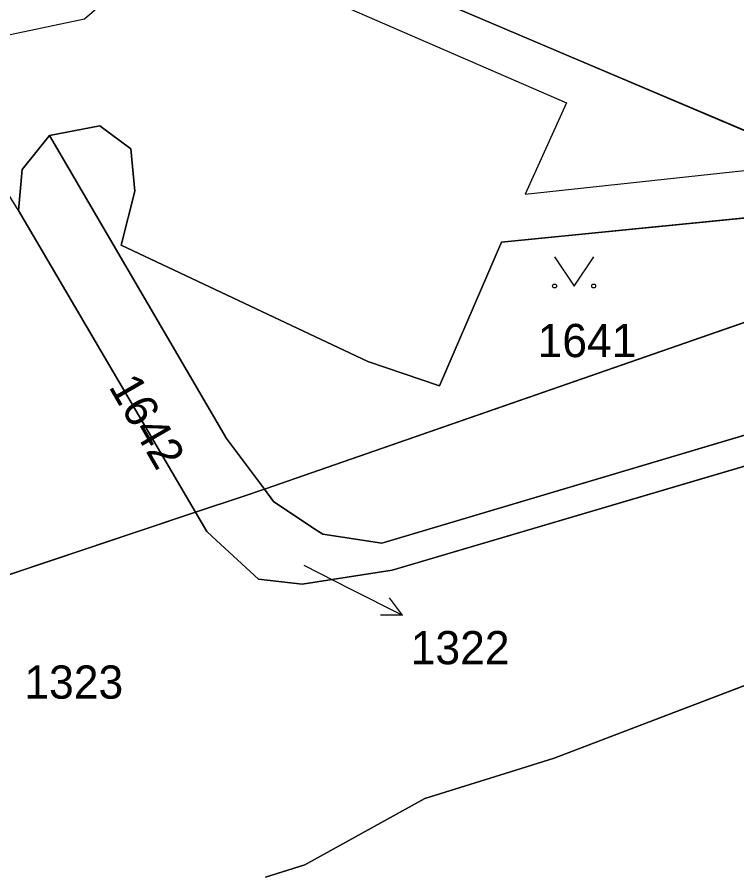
# Model space of a CAD drawing. Extents: x -689422 to -685210, y -987725 to -982160.
# Drawn here: x -686812.89 to -686776.08, y -985311.98 to -985268.28 of the extents above; entities that cross this region are included whole.
import ezdxf

# ---------------------------------------------------------------- set-up
doc = ezdxf.new("R2010")
doc.units = 0
for name, color, linetype in [('KN_Budovy', 7, 'Continuous'), ('KN_Hranice_parcel', 7, 'Continuous'), ('KN_Hranice_parcel_vnitrni_kresba', 7, 'Continuous'), ('KN_Parcelni cisla', 7, 'Continuous'), ('KN_Parcelni cisla_sipky', 7, 'Continuous'), ('KN_Polygon parcely', 7, 'Continuous'), ('KN_POZEMKY_OSTATNI PLOCHA', 7, 'Continuous'), ('KN_POZEMKY_ZASTAVENA PLOCHA', 7, 'Continuous'), ('KN_VYUZITI_16_ostatni plocha_silnice', 7, 'Continuous'), ('KN_VYUZITI_17_ostatni plocha_ostatni komunikace', 7, 'Continuous'), ('KN_VYUZITI_19_ostatni plocha_zelen', 7, 'Continuous'), ('KN_VYUZITI_26_ostatni plocha_jina plocha', 7, 'Continuous'), ('KN_Věcná břemena k části', 7, 'Continuous'), ('KN_Značky kultur', 7, 'Continuous')]:
    doc.layers.add(name, color=color, linetype=linetype)

msp = doc.modelspace()

# ---------------------------------------------------------------- linework, layer by layer
at = {"layer": 'KN_Budovy'}
msp.add_lwpolyline([(-686808.45, -985260.15), (-686771.85, -985275.71), (-686770.27, -985272), (-686767.76, -985266.13), (-686762.35, -985268.45), (-686757.19, -985270.67), (-686723.87, -985192.06)], dxfattribs=at)
at = {"layer": 'KN_Hranice_parcel'}
for p, q in [((-686762.82, -985279.42), (-686800.24, -985292.44)), ((-686803.77, -985293.62), (-686814.15, -985297.09))]:
    msp.add_line(p, q, dxfattribs=at)
for points in [[(-686771.85, -985275.71), (-686808.45, -985260.15), (-686810.29, -985264.6), (-686820.44, -985260.29), (-686820.32, -985260.01), (-686823.72, -985258.57), (-686823.84, -985258.84), (-686824.99, -985258.35)], [(-686769.14, -985276.74), (-686771.35, -985278.12), (-686788.11, -985279.79), (-686791.28, -985287.14), (-686794.96, -985285.9), (-686807.57, -985279.95), (-686806.86, -985277.18), (-686807.08, -985275.01), (-686808.66, -985273.84), (-686811.24, -985274.33)], [(-686811.24, -985274.33), (-686812.63, -985276.08), (-686812.82, -985278.17), (-686803.77, -985293.62)], [(-686811.24, -985274.33), (-686802.18, -985289.85), (-686800.24, -985292.44)], [(-686744.06, -985274.73), (-686743.99, -985277.49), (-686747.73, -985281.13), (-686752.35, -985284.37), (-686753.66, -985284.76), (-686793.71, -985296.58), (-686798.31, -985297.3), (-686800.55, -985297.05), (-686802.69, -985295.06), (-686803.19, -985294.6), (-686803.77, -985293.62)], [(-686753.04, -985282.92), (-686753.74, -985283.13), (-686759.23, -985284.77), (-686794.24, -985295.2), (-686797.26, -985294.74), (-686797.66, -985294.49), (-686799.77, -985293.06), (-686800.24, -985292.44)], [(-686800.24, -985292.44), (-686801.34, -985292.81), (-686803.77, -985293.62)], [(-686800.18, -985312.29), (-686798.18, -985311.66), (-686792.03, -985308.26), (-686787.66, -985306.9), (-686785.42, -985306.2), (-686769.15, -985299.99), (-686764.26, -985299.94), (-686763.08, -985299.93), (-686760.51, -985299.31)]]:
    msp.add_lwpolyline(points, dxfattribs=at)
at = {"layer": 'KN_Hranice_parcel_vnitrni_kresba'}
for p, q in [((-686805.83, -985263.51), (-686784.79, -985272.66)), ((-686809.45, -985268.36), (-686807.41, -985266.61)), ((-686813.83, -985269.28), (-686809.45, -985268.36)), ((-686784.79, -985272.66), (-686786.9, -985277.34)), ((-686786.9, -985277.34), (-686771.85, -985275.71))]:
    msp.add_line(p, q, dxfattribs=at)
at = {"layer": 'KN_Parcelni cisla_sipky'}
for p, q in [((-686798.23, -985296.32), (-686795.85, -985297.53)), ((-686795.85, -985297.53), (-686793.176, -985298.892)), ((-686793.176, -985298.892), (-686793.841, -985297.992)), ((-686793.176, -985298.892), (-686794.296, -985298.884))]:
    msp.add_line(p, q, dxfattribs=at)
at = {"layer": 'KN_Polygon parcely'}
for points in [[(-686808.45, -985260.15), (-686771.85, -985275.71), (-686770.27, -985272), (-686765.31, -985274.12), (-686764.65, -985273.8), (-686762.35, -985268.45), (-686757.19, -985270.67), (-686723.87, -985192.06)], [(-686737.18, -985255.97), (-686744.06, -985274.73), (-686743.99, -985277.49), (-686747.73, -985281.13), (-686752.35, -985284.37), (-686753.66, -985284.76), (-686793.71, -985296.58), (-686798.31, -985297.3), (-686800.55, -985297.05), (-686802.69, -985295.06), (-686803.19, -985294.6), (-686803.77, -985293.62), (-686814.15, -985297.09)], [(-686814.15, -985297.09), (-686803.77, -985293.62), (-686812.82, -985278.17), (-686812.63, -985276.08), (-686811.24, -985274.33), (-686808.66, -985273.84), (-686807.08, -985275.01), (-686806.86, -985277.18), (-686807.57, -985279.95), (-686794.96, -985285.9), (-686791.28, -985287.14), (-686788.11, -985279.79), (-686771.35, -985278.12), (-686769.14, -985276.74), (-686771.85, -985275.71), (-686808.45, -985260.15)], [(-686800.18, -985312.29), (-686798.18, -985311.66), (-686792.03, -985308.26), (-686787.66, -985306.9), (-686785.42, -985306.2), (-686769.15, -985299.99), (-686764.26, -985299.94), (-686763.08, -985299.93), (-686760.51, -985299.31), (-686749.59, -985296.66), (-686751.02, -985299.66), (-686751.12, -985302.52), (-686750.67, -985305.16), (-686750.14, -985306.91), (-686741.4, -985335.82)], [(-686740.14, -985342.24), (-686749.18, -985311.51), (-686751.24, -985308.45), (-686755.44, -985305.31), (-686755.58, -985305.13), (-686759.72, -985299.81), (-686760.51, -985299.31), (-686763.08, -985299.93), (-686764.26, -985299.94), (-686769.15, -985299.99), (-686785.42, -985306.2), (-686787.66, -985306.9), (-686792.03, -985308.26), (-686798.18, -985311.66), (-686800.18, -985312.29)]]:
    msp.add_lwpolyline(points, dxfattribs=at)
for points in [[(-686769.14, -985276.74), (-686771.35, -985278.12), (-686788.11, -985279.79), (-686791.28, -985287.14), (-686794.96, -985285.9), (-686807.57, -985279.95), (-686806.86, -985277.18), (-686807.08, -985275.01), (-686808.66, -985273.84), (-686811.24, -985274.33), (-686802.18, -985289.85), (-686800.24, -985292.44), (-686762.82, -985279.42)], [(-686812.63, -985276.08), (-686812.82, -985278.17), (-686803.77, -985293.62), (-686801.34, -985292.81), (-686800.24, -985292.44), (-686802.18, -985289.85), (-686811.24, -985274.33)], [(-686759.23, -985284.77), (-686794.24, -985295.2), (-686797.26, -985294.74), (-686797.66, -985294.49), (-686799.77, -985293.06), (-686800.24, -985292.44), (-686801.34, -985292.81), (-686803.77, -985293.62), (-686803.19, -985294.6), (-686802.69, -985295.06), (-686800.55, -985297.05), (-686798.31, -985297.3), (-686793.71, -985296.58), (-686753.66, -985284.76), (-686752.35, -985284.37), (-686747.73, -985281.13), (-686743.99, -985277.49), (-686744.06, -985274.73), (-686747.48, -985278.45), (-686753.04, -985282.92), (-686753.74, -985283.13)], [(-686762.82, -985279.42), (-686800.24, -985292.44), (-686799.77, -985293.06), (-686797.66, -985294.49), (-686797.26, -985294.74), (-686794.24, -985295.2), (-686759.23, -985284.77), (-686753.74, -985283.13), (-686753.04, -985282.92), (-686755.39, -985282.57)]]:
    msp.add_lwpolyline(points, close=True, dxfattribs=at)
at = {"layer": 'KN_POZEMKY_OSTATNI PLOCHA'}
for p, q in [((-686808.45, -985260.15), (-686771.85, -985275.71)), ((-686811.24, -985274.33), (-686808.66, -985273.84)), ((-686808.66, -985273.84), (-686811.24, -985274.33)), ((-686808.66, -985273.84), (-686807.08, -985275.01)), ((-686807.08, -985275.01), (-686808.66, -985273.84)), ((-686812.63, -985276.08), (-686811.24, -985274.33)), ((-686811.24, -985274.33), (-686812.63, -985276.08)), ((-686802.18, -985289.85), (-686811.24, -985274.33)), ((-686811.24, -985274.33), (-686802.18, -985289.85)), ((-686807.08, -985275.01), (-686806.86, -985277.18)), ((-686806.86, -985277.18), (-686807.08, -985275.01)), ((-686812.82, -985278.17), (-686812.63, -985276.08)), ((-686812.63, -985276.08), (-686812.82, -985278.17)), ((-686806.86, -985277.18), (-686807.57, -985279.95)), ((-686807.57, -985279.95), (-686806.86, -985277.18)), ((-686803.77, -985293.62), (-686812.82, -985278.17)), ((-686812.82, -985278.17), (-686803.77, -985293.62)), ((-686788.11, -985279.79), (-686771.35, -985278.12)), ((-686771.35, -985278.12), (-686788.11, -985279.79)), ((-686762.82, -985279.42), (-686800.24, -985292.44)), ((-686800.24, -985292.44), (-686762.82, -985279.42)), ((-686791.28, -985287.14), (-686788.11, -985279.79)), ((-686788.11, -985279.79), (-686791.28, -985287.14)), ((-686807.57, -985279.95), (-686794.96, -985285.9)), ((-686794.96, -985285.9), (-686807.57, -985279.95)), ((-686794.24, -985295.2), (-686759.23, -985284.77)), ((-686759.23, -985284.77), (-686794.24, -985295.2)), ((-686793.71, -985296.58), (-686753.66, -985284.76)), ((-686753.66, -985284.76), (-686793.71, -985296.58)), ((-686794.96, -985285.9), (-686791.28, -985287.14)), ((-686791.28, -985287.14), (-686794.96, -985285.9)), ((-686800.24, -985292.44), (-686802.18, -985289.85)), ((-686802.18, -985289.85), (-686800.24, -985292.44)), ((-686800.24, -985292.44), (-686801.34, -985292.81)), ((-686801.34, -985292.81), (-686800.24, -985292.44)), ((-686800.24, -985292.44), (-686799.77, -985293.06)), ((-686799.77, -985293.06), (-686800.24, -985292.44)), ((-686801.34, -985292.81), (-686803.77, -985293.62)), ((-686803.77, -985293.62), (-686801.34, -985292.81)), ((-686799.77, -985293.06), (-686797.66, -985294.49)), ((-686797.66, -985294.49), (-686799.77, -985293.06)), ((-686814.15, -985297.09), (-686803.77, -985293.62)), ((-686803.77, -985293.62), (-686814.15, -985297.09)), ((-686803.77, -985293.62), (-686803.19, -985294.6)), ((-686803.19, -985294.6), (-686803.77, -985293.62)), ((-686803.19, -985294.6), (-686802.69, -985295.06)), ((-686802.69, -985295.06), (-686803.19, -985294.6)), ((-686797.66, -985294.49), (-686797.26, -985294.74)), ((-686797.26, -985294.74), (-686797.66, -985294.49)), ((-686802.69, -985295.06), (-686800.55, -985297.05)), ((-686800.55, -985297.05), (-686802.69, -985295.06)), ((-686797.26, -985294.74), (-686794.24, -985295.2)), ((-686794.24, -985295.2), (-686797.26, -985294.74)), ((-686798.31, -985297.3), (-686793.71, -985296.58)), ((-686793.71, -985296.58), (-686798.31, -985297.3)), ((-686800.55, -985297.05), (-686798.31, -985297.3)), ((-686798.31, -985297.3), (-686800.55, -985297.05)), ((-686769.15, -985299.99), (-686785.42, -985306.2)), ((-686785.42, -985306.2), (-686769.15, -985299.99)), ((-686785.42, -985306.2), (-686787.66, -985306.9)), ((-686787.66, -985306.9), (-686785.42, -985306.2)), ((-686787.66, -985306.9), (-686792.03, -985308.26)), ((-686792.03, -985308.26), (-686787.66, -985306.9)), ((-686792.03, -985308.26), (-686798.18, -985311.66)), ((-686798.18, -985311.66), (-686792.03, -985308.26)), ((-686798.18, -985311.66), (-686800.18, -985312.29)), ((-686800.18, -985312.29), (-686798.18, -985311.66))]:
    msp.add_line(p, q, dxfattribs=at)
at = {"layer": 'KN_POZEMKY_ZASTAVENA PLOCHA'}
msp.add_line((-686771.85, -985275.71), (-686808.45, -985260.15), dxfattribs=at)
at = {"layer": 'KN_VYUZITI_16_ostatni plocha_silnice'}
for p, q in [((-686793.71, -985296.58), (-686753.66, -985284.76)), ((-686814.15, -985297.09), (-686803.77, -985293.62)), ((-686803.77, -985293.62), (-686803.19, -985294.6)), ((-686803.19, -985294.6), (-686802.69, -985295.06)), ((-686802.69, -985295.06), (-686800.55, -985297.05)), ((-686798.31, -985297.3), (-686793.71, -985296.58)), ((-686800.55, -985297.05), (-686798.31, -985297.3)), ((-686769.15, -985299.99), (-686785.42, -985306.2)), ((-686785.42, -985306.2), (-686787.66, -985306.9)), ((-686787.66, -985306.9), (-686792.03, -985308.26)), ((-686792.03, -985308.26), (-686798.18, -985311.66)), ((-686798.18, -985311.66), (-686800.18, -985312.29))]:
    msp.add_line(p, q, dxfattribs=at)
at = {"layer": 'KN_VYUZITI_17_ostatni plocha_ostatni komunikace'}
for p, q in [((-686812.63, -985276.08), (-686811.24, -985274.33)), ((-686811.24, -985274.33), (-686802.18, -985289.85)), ((-686812.82, -985278.17), (-686812.63, -985276.08)), ((-686803.77, -985293.62), (-686812.82, -985278.17)), ((-686794.24, -985295.2), (-686759.23, -985284.77)), ((-686753.66, -985284.76), (-686793.71, -985296.58)), ((-686802.18, -985289.85), (-686800.24, -985292.44)), ((-686800.24, -985292.44), (-686801.34, -985292.81)), ((-686801.34, -985292.81), (-686800.24, -985292.44)), ((-686800.24, -985292.44), (-686799.77, -985293.06)), ((-686801.34, -985292.81), (-686803.77, -985293.62)), ((-686803.77, -985293.62), (-686801.34, -985292.81)), ((-686799.77, -985293.06), (-686797.66, -985294.49)), ((-686803.19, -985294.6), (-686803.77, -985293.62)), ((-686802.69, -985295.06), (-686803.19, -985294.6)), ((-686797.66, -985294.49), (-686797.26, -985294.74)), ((-686800.55, -985297.05), (-686802.69, -985295.06)), ((-686797.26, -985294.74), (-686794.24, -985295.2)), ((-686793.71, -985296.58), (-686798.31, -985297.3)), ((-686798.31, -985297.3), (-686800.55, -985297.05)), ((-686785.42, -985306.2), (-686769.15, -985299.99)), ((-686787.66, -985306.9), (-686785.42, -985306.2)), ((-686792.03, -985308.26), (-686787.66, -985306.9)), ((-686798.18, -985311.66), (-686792.03, -985308.26)), ((-686800.18, -985312.29), (-686798.18, -985311.66))]:
    msp.add_line(p, q, dxfattribs=at)
at = {"layer": 'KN_VYUZITI_19_ostatni plocha_zelen'}
for p, q in [((-686811.24, -985274.33), (-686808.66, -985273.84)), ((-686808.66, -985273.84), (-686807.08, -985275.01)), ((-686802.18, -985289.85), (-686811.24, -985274.33)), ((-686807.08, -985275.01), (-686806.86, -985277.18)), ((-686806.86, -985277.18), (-686807.57, -985279.95)), ((-686788.11, -985279.79), (-686771.35, -985278.12)), ((-686762.82, -985279.42), (-686800.24, -985292.44)), ((-686800.24, -985292.44), (-686762.82, -985279.42)), ((-686791.28, -985287.14), (-686788.11, -985279.79)), ((-686807.57, -985279.95), (-686794.96, -985285.9)), ((-686759.23, -985284.77), (-686794.24, -985295.2)), ((-686794.96, -985285.9), (-686791.28, -985287.14)), ((-686800.24, -985292.44), (-686802.18, -985289.85)), ((-686799.77, -985293.06), (-686800.24, -985292.44)), ((-686797.66, -985294.49), (-686799.77, -985293.06)), ((-686797.26, -985294.74), (-686797.66, -985294.49)), ((-686794.24, -985295.2), (-686797.26, -985294.74))]:
    msp.add_line(p, q, dxfattribs=at)
at = {"layer": 'KN_VYUZITI_26_ostatni plocha_jina plocha'}
for p, q in [((-686808.45, -985260.15), (-686771.85, -985275.71)), ((-686808.66, -985273.84), (-686811.24, -985274.33)), ((-686807.08, -985275.01), (-686808.66, -985273.84)), ((-686811.24, -985274.33), (-686812.63, -985276.08)), ((-686806.86, -985277.18), (-686807.08, -985275.01)), ((-686812.63, -985276.08), (-686812.82, -985278.17)), ((-686807.57, -985279.95), (-686806.86, -985277.18)), ((-686812.82, -985278.17), (-686803.77, -985293.62)), ((-686771.35, -985278.12), (-686788.11, -985279.79)), ((-686788.11, -985279.79), (-686791.28, -985287.14)), ((-686794.96, -985285.9), (-686807.57, -985279.95)), ((-686791.28, -985287.14), (-686794.96, -985285.9)), ((-686803.77, -985293.62), (-686814.15, -985297.09))]:
    msp.add_line(p, q, dxfattribs=at)
at = {"layer": 'KN_Věcná břemena k části'}
msp.add_lwpolyline([(-686828.47, -985265.5), (-686823.62, -985273.08), (-686819.14, -985280.48), (-686815.36, -985287.36), (-686813.86, -985294.05), (-686814.15, -985297.09), (-686803.77, -985293.62), (-686812.82, -985278.17), (-686819.62, -985267.16)], dxfattribs=at)
at = {"layer": 'KN_Značky kultur'}
msp.add_lwpolyline([(-686785.4, -985280.539), (-686784.4, -985282.04), (-686783.4, -985280.539)], dxfattribs=at)
for centre in [(-686785.4, -985282.039), (-686783.4, -985282.039)]:
    msp.add_circle(centre, 0.1, dxfattribs=at)

# ---------------------------------------------------------------- texts
at = {"layer": 'KN_Parcelni cisla'}
for s, p in [('1641', (-686786.27, -985285.68)), ('1322', (-686792.76, -985301.398)), ('1323', (-686812.52, -985303.16))]:
    msp.add_text(s, height=1.7, dxfattribs=at).set_placement(p)
msp.add_text('1642', height=1.7, rotation=300, dxfattribs=at).set_placement((-686808.236, -985287.185))

doc.saveas('drawing.dxf')
